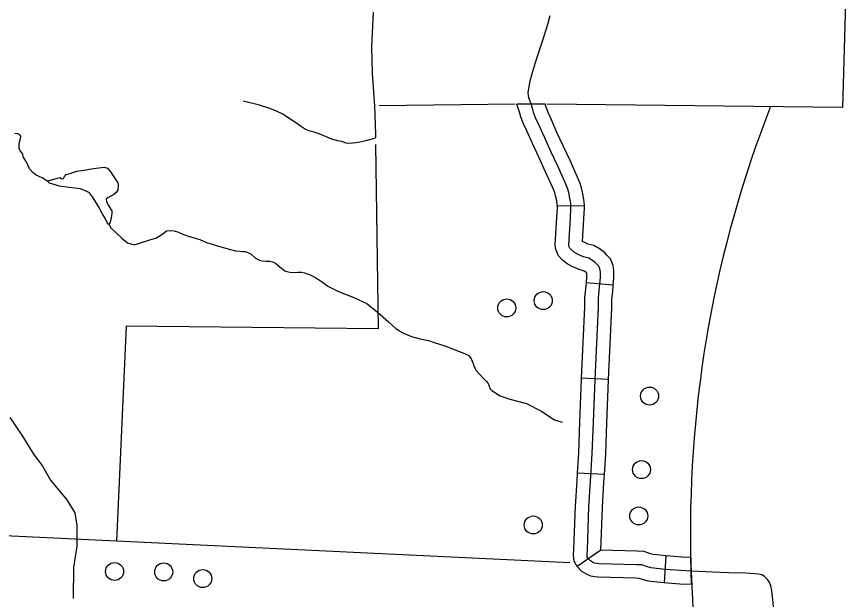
# Model space of a CAD drawing. Extents: x 653372 to 905732, y 627442 to 787275.
# Drawn here: x 705201 to 709834, y 730813 to 734048 of the extents above; entities that cross this region are included whole.
import ezdxf

# ---------------------------------------------------------------- set-up
doc = ezdxf.new("R2010")
doc.units = 0
for name, color, linetype in [('31', 7, 'Continuous'), ('32', 7, 'Continuous'), ('35', 7, 'Continuous'), ('5', 7, 'Continuous'), ('56', 7, 'Continuous'), ('6', 7, 'Continuous'), ('63', 7, 'Continuous')]:
    doc.layers.add(name, color=color, linetype=linetype)

msp = doc.modelspace()

# ---------------------------------------------------------------- linework, layer by layer
at = {"layer": '31'}
for points in [[(707180.3, 734073.3), (707170.5, 733881.4), (707173.5, 733731.7), (707187.6, 733552.1)], [(707187.6, 733552.1), (707193.4, 733393), (707193.5, 733378), (707188, 733372.2), (707178.3, 733369.5), (707145.8, 733359.7), (707117.5, 733353.4), (707084.4, 733347.8), (707065.8, 733344.8), (707050.2, 733344.1), (707030.6, 733346.5), (707005.7, 733354.4), (706981.3, 733358.7), (706950.8, 733368), (706902.4, 733388.6), (706868.7, 733402.1), (706851.5, 733406.3), (706823.6, 733414.3), (706804.8, 733422), (706781.9, 733436.4), (706748.5, 733460.8), (706707.5, 733487.1), (706678.2, 733506.5), (706639.3, 733525.6), (706600.9, 733539.4), (706549.3, 733555.8), (706458, 733578.9)]]:
    msp.add_lwpolyline(points, dxfattribs=at)
at = {"layer": '32'}
for p, q in [((708135.1, 733562.9), (707978.1, 733562.7)), ((708352.3, 732997.6), (708202.3, 732995.1)), ((708512.9, 732557.3), (708363.5, 732570.8)), ((708486.9, 732033.2), (708337, 732040.4)), ((708463.8, 731504.8), (708314.1, 731513.9)), ((708443.9, 731085), (708312.3, 730994.5)), ((708796.6, 730903.9), (708806.9, 731053.6))]:
    msp.add_line(p, q, dxfattribs=at)
for points in [[(708056.3, 733563.8), (708044, 733597.9), (708041.2, 733624.3), (708044.4, 733649.4), (708051.6, 733691.2), (708067.8, 733751.9), (708089, 733818.4), (708122, 733918.1), (708151.2, 734012), (708163.3, 734054.8)], [(708013.1, 733456.9), (707999.2, 733492.3), (707991.9, 733518), (707978.1, 733562.7)], [(708945, 730969.3), (708886.1, 730972.1), (708800, 730978.9), (708721.1, 730987.3), (708697.9, 730993.9), (708670.6, 731003.2), (708641.5, 731004.6), (708434.2, 731010.2), (708408.6, 731014), (708397.9, 731018.5), (708385.5, 731026.1), (708373.9, 731038.4), (708368.8, 731048.2), (708367, 731060.4), (708368.9, 731086.1), (708377.3, 731325.7), (708386.3, 731466), (708395.8, 731622.3), (708402.8, 731796.1), (708411.7, 732032.1), (708421.4, 732235.2), (708430.4, 732433.5), (708430.7, 732483.8), (708435, 732529), (708441.3, 732598.9), (708441.1, 732631.3), (708438.6, 732647), (708433, 732662.2), (708423.2, 732672.1), (708414.5, 732681.9), (708397.5, 732695), (708376.8, 732707), (708347.7, 732714.5), (708321.7, 732726.1), (708298.1, 732738.8), (708281.1, 732752.5), (708272.4, 732761.7), (708266.8, 732774.5), (708265.8, 732782.9), (708274.5, 732929.1), (708277.5, 732986.6), (708277, 733012.4), (708272.5, 733040.1), (708265.6, 733071.5), (708258.6, 733096.3), (708243.4, 733130.9), (708204.7, 733218.4), (708168.6, 733295.1), (708132, 733374.7), (708100.6, 733444.6), (708083.7, 733482.3), (708070.4, 733516.3), (708063.9, 733539.3), (708056.3, 733563.8)], [(708152.7, 733511.8), (708141.5, 733540.3), (708135.1, 733562.9)], [(708352.3, 732997.6), (708351.9, 733019.1), (708346.2, 733054.2), (708338.4, 733089.8), (708329.3, 733121.7), (708312.1, 733161.1), (708272.9, 733249.6), (708236.6, 733326.7), (708200.3, 733405.8), (708169, 733475.3), (708152.9, 733511.4), (708152.7, 733511.8)], [(708202.3, 732995.1), (708202.1, 733005.6), (708198.8, 733026), (708192.8, 733053.2), (708187.8, 733070.9), (708174.8, 733100.7), (708136.5, 733187.3), (708100.6, 733263.5), (708063.8, 733343.7), (708032.1, 733413.9), (708014.6, 733453.3), (708013.1, 733456.9)], [(708363.5, 732570.8), (708366.3, 732602.1), (708366.2, 732623.3), (708363, 732626.9), (708355.5, 732632.7), (708348.1, 732637), (708323, 732643.4), (708288.6, 732658.7), (708256.4, 732676), (708230, 732697.3), (708208.9, 732719.7), (708193.5, 732754.8), (708190.6, 732780.9), (708199.6, 732933.2), (708202.4, 732987.9), (708202.3, 732995.1)], [(708512.9, 732557.3), (708516.4, 732595.8), (708516.1, 732637.6), (708511.5, 732666), (708497.8, 732703.5), (708477.8, 732723.4), (708465.9, 732736.9), (708439.4, 732757.4), (708405.6, 732777.1), (708372.4, 732785.6), (708354.7, 732793.5), (708342, 732800.3), (708349.4, 732925), (708352.5, 732985.3), (708352.3, 732997.6)], [(708337, 732040.4), (708346.5, 732238.7), (708355.4, 732435.4), (708355.7, 732487.7), (708360.4, 732535.9), (708363.5, 732570.8)], [(708486.9, 732033.2), (708496.3, 732231.8), (708505.4, 732431.5), (708505.7, 732480), (708509.7, 732522), (708512.9, 732557.3)], [(708314.1, 731513.9), (708320.9, 731626), (708327.9, 731799), (708336.8, 732035.3), (708337, 732040.4)], [(708463.8, 731504.8), (708470.7, 731618.5), (708477.8, 731793.2), (708486.7, 732028.9), (708486.9, 732033.3)], [(708409.6, 730938), (708388.1, 730941.2), (708363.5, 730951.6), (708337.8, 730967.3), (708312.3, 730994.5), (708296.5, 731024.5), (708291.5, 731057.6), (708294, 731090.3), (708302.4, 731329.4), (708311.5, 731470.7), (708314.1, 731513.9)], [(708443.9, 731085), (708452.2, 731322), (708461.2, 731461.3), (708463.8, 731504.8)], [(708948, 730894.1), (708945, 730969.3), (708942.8, 731044.5), (708890.8, 731047), (708806.9, 731053.6), (708735.6, 731061.1), (708720.3, 731065.5), (708684.7, 731077.6), (708644.3, 731079.5), (708443.9, 731085)], [(709414.2, 730590.5), (709411.8, 730625.9), (709405.1, 730720.9), (709400.6, 730792.9), (709393.7, 730861.5), (709387.3, 730886.9), (709378.9, 730908.7), (709369.8, 730922.8), (709352.9, 730938.9), (709337.5, 730947.8), (709318.5, 730951.9), (709297.6, 730954.4), (709249.1, 730958.2), (709152.7, 730960.5), (709063.3, 730963.8), (708945, 730969.3)], [(708948, 730894.1), (708881.4, 730897.2), (708793.1, 730904.2), (708706.6, 730913.4), (708675.5, 730922.4), (708656.5, 730928.8), (708638.6, 730929.6), (708427.7, 730935.4), (708409.6, 730938)]]:
    msp.add_lwpolyline(points, dxfattribs=at)
at = {"layer": '35'}
for points in [[(705373.7, 733133.5), (705342.1, 733153.2), (705308.8, 733168.6), (705290.7, 733182.6), (705272.8, 733203.4), (705261, 733229.8), (705248.9, 733248.7), (705236.1, 733270.2), (705234.7, 733282), (705233.3, 733288.8), (705221.1, 733303.5), (705215.5, 733315.5), (705214.7, 733343.3), (705219.5, 733365.1), (705224.2, 733380.1), (705224.4, 733385.2), (705218.6, 733391.2), (705207, 733396.6), (705190.2, 733398.8)], [(705644.7, 733012.4), (705621.3, 733047.7), (705605.1, 733069.2), (705586.9, 733079.9), (705554.4, 733091.8), (705491.4, 733098.8), (705439.4, 733106.2), (705382.6, 733123.9), (705373.7, 733133.5), (705375.4, 733136.8), (705395, 733141.3), (705428.1, 733151.2), (705441.7, 733155), (705446.6, 733149.8), (705454.1, 733147.9), (705460.9, 733150.2), (705467.1, 733160.2), (705475.9, 733170.9), (705498, 733177.8), (705532.1, 733190.2), (705574.4, 733196.5)], [(705574.4, 733196.5), (705627.7, 733204.2), (705686.9, 733211.7), (705705.2, 733206.1), (705721.5, 733187.1), (705762.6, 733125.2), (705763.8, 733109.1), (705761.5, 733087.3), (705752.6, 733071.5), (705737.9, 733059.3), (705724.2, 733050.5), (705708.8, 733043.3), (705698.4, 733035.2), (705698.8, 733020.1), (705712.4, 732996), (705728.5, 732969.4), (705729.8, 732957.6), (705727.6, 732941.7), (705722.8, 732922.4), (705719, 732908.2), (705715.3, 732897.4), (705712, 732896.6), (705709.4, 732896.7), (705704.5, 732901.9), (705693.4, 732925), (705675.8, 732954.2), (705654.2, 732993.6), (705644.7, 733012.4)], [(705712, 732896.6), (705723.1, 732876.1), (705754.2, 732845.6), (705783.7, 732818.6), (705807.6, 732800.2), (705816.7, 732792.3), (705834.2, 732785.9), (705853.4, 732782), (705871.3, 732787.3), (705944.8, 732809.8), (705973.7, 732818.2), (706011.5, 732841.5), (706033.1, 732859.4), (706053.3, 732860.4), (706074.3, 732858.1), (706098.5, 732850.7), (706126.8, 732838), (706148.5, 732830.6), (706179.4, 732822.1), (706216.9, 732810), (706254.4, 732794.6), (706333.6, 732769.4), (706387.1, 732754.3), (706414.7, 732748.5), (706442.4, 732745.1), (706455.9, 732743.9), (706471.9, 732743.4), (706491, 732735.2), (706501.8, 732729), (706525.9, 732707.2), (706548.3, 732696.4), (706563.3, 732691.7), (706584.4, 732691.1), (706605.4, 732689.6), (706621.3, 732685.8), (706637.1, 732678.6), (706650.3, 732668.9), (706670.8, 732650.6), (706689.7, 732637.4), (706699.7, 732632.9), (706716.5, 732629), (706740.8, 732627.4), (706761.1, 732628.5), (706782.2, 732628.7), (706798.9, 732626.5), (706825.6, 732615.6), (706860.5, 732599.4), (706899.3, 732573.8), (706928.6, 732552.1), (706986.7, 732522.5), (707073.3, 732487.9), (707143.9, 732454.6), (707193.3, 732416.1), (707219.6, 732394.2), (707265.6, 732354.1), (707304.9, 732316.6), (707347.9, 732290.1), (707392.7, 732272.1), (707441.2, 732258.9), (707486.4, 732249.1), (707518.9, 732238), (707577.9, 732219.4), (707687.8, 732177.3), (707710.2, 732165.7), (707724.8, 732148.4), (707734.1, 732122), (707738.7, 732106.7), (707752.2, 732083.1), (707791.4, 732040.7), (707809.3, 732021.6), (707819.1, 732010.3), (707824.5, 731995.8), (707829.1, 731980.5), (707839, 731971.8), (707885.5, 731943.4), (707938.8, 731923.3), (708030.8, 731900.3), (708110.4, 731859.1), (708186.4, 731809.6), (708229.6, 731796.6)], [(705163.2, 731821.3), (705229.2, 731724.6), (705297.6, 731613.5), (705341.7, 731554.8), (705388.1, 731474.5), (705479.5, 731365.6), (705523.2, 731292.5), (705535.5, 731223.2), (705534.9, 731108.5), (705516.9, 730988.5), (705514.6, 730816.3)]]:
    msp.add_lwpolyline(points, dxfattribs=at)
at = {"layer": '5'}
msp.add_lwpolyline([(708271.8, 731015.9), (705755.9, 731136)], dxfattribs=at)
at = {"layer": '56'}
for centre in [(708124.3, 732471.2), (707921.4, 732430.7), (708714.5, 731941.2), (708669.5, 731532.7), (708654.6, 731275.4), (708068.5, 731225.3), (705744.2, 730967), (706016.9, 730964.8), (706234, 730927.6)]:
    msp.add_circle(centre, 50, dxfattribs=at)
at = {"layer": '6'}
for points in [[(709834.2, 735235.6), (709785.5, 733544.5)], [(707967.8, 733562.6), (707213.9, 733552.5)], [(709785.5, 733544.5), (708143.9, 733562.8)], [(707193.2, 733337.8), (707207, 732314.4), (705809.3, 732329.6), (705755.9, 731136)], [(705755.9, 731136), (704475.7, 731197.1), (703065, 731290.7)]]:
    msp.add_lwpolyline(points, dxfattribs=at)
at = {"layer": '63'}
msp.add_arc((715411.8, 731192.2), 6470.7, 158.63963, 203.29225, dxfattribs=at)

doc.saveas('drawing.dxf')
